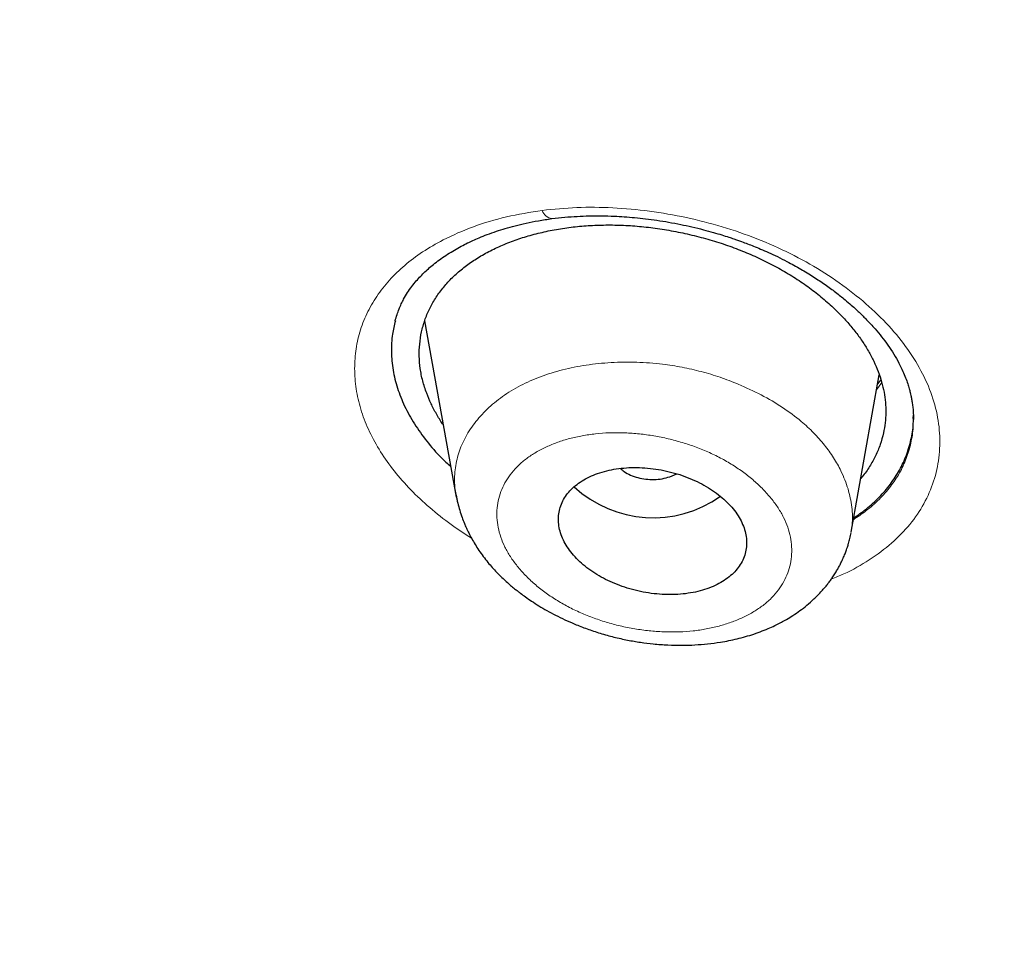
# Model space of a CAD drawing. Header units: millimetres. Extents: x 8 to 1023, y 12 to 832.
# Tile 430 of 656: x 594 to 603, y 756 to 765. Entities that reach past the tile are written whole.
import ezdxf

# ---------------------------------------------------------------- set-up
doc = ezdxf.new("R2010")
doc.units = ezdxf.units.MM

msp = doc.modelspace()

# ---------------------------------------------------------------- linework, layer by layer
at = {"color": 7, "linetype": 'Continuous', "lineweight": 30}
for p, q in [((597.6735, 762.1301), (597.9741, 760.4458)), ((601.7517, 760.1092), (602.0205, 761.6163)), ((602.0367, 761.5672), (602.0047, 761.5278)), ((602.3453, 761.1972), (602.3454, 761.2129)), ((600.0189, 760.6401), (600.0855, 760.6682)), ((597.9814, 760.4472), (597.9791, 760.4586))]:
    msp.add_line(p, q, dxfattribs=at)
at = {"color": 8, "linetype": 'Continuous', "lineweight": 0}
msp.add_line((602.0448, 761.5409), (601.9945, 761.4704), dxfattribs=at)
msp.add_arc((598.9075, 763.2225), 0.1152, 197.93217, 261.78977, dxfattribs=at)
at = {"color": 7, "linetype": 'Continuous', "lineweight": 30}
msp.add_arc((599.8583, 761.3619), 1.1135, 227.26563, 305.33318, dxfattribs=at)
for points, knots in [([(599.6821, 745.2961), (599.0446, 745.7096), (597.7695, 746.5367), (595.9542, 747.8518), (594.2149, 749.2184), (592.5608, 750.6392), (590.9929, 752.1097), (589.5142, 753.6274), (588.1274, 755.1896), (586.8349, 756.7932), (585.6396, 758.4355), (584.5439, 760.1136), (583.5509, 761.8245), (582.6624, 763.5651), (581.8795, 765.3316), (581.2029, 767.1208), (580.6338, 768.9292), (580.1729, 770.7536), (579.8213, 772.5906), (579.5798, 774.4368), (579.4493, 776.2889), (579.431, 778.1434), (579.5251, 779.9968), (579.7305, 781.8454), (580.0465, 783.6858), (580.4719, 785.5148), (581.006, 787.3289), (581.6477, 789.1248), (582.3961, 790.8992), (583.2503, 792.6485), (584.2095, 794.3694), (585.2721, 796.0585), (586.4353, 797.7127), (587.6964, 799.3293), (589.0529, 800.9052), (590.5021, 802.4378), (592.0412, 803.924), (593.6677, 805.3611), (595.3789, 806.7463), (597.1721, 808.0765), (599.0443, 809.3489), (600.9914, 810.5616), (603.0093, 811.7126), (605.0941, 812.8), (607.2418, 813.822), (609.4485, 814.7765), (611.7101, 815.6617), (614.0228, 816.4757), (616.3824, 817.2164), (618.7846, 817.8821), (621.2245, 818.472), (623.6973, 818.9854), (626.1985, 819.4217), (628.7233, 819.78), (631.2672, 820.0603), (633.8256, 820.26), (636.3938, 820.3856), (638.1092, 820.4012), (638.967, 820.409)], [0, 0, 0, 0, 0.017858, 0.035716, 0.053573, 0.07143, 0.089286, 0.107143, 0.124999, 0.142856, 0.160713, 0.178571, 0.196429, 0.214287, 0.232143, 0.25, 0.267856, 0.285712, 0.303568, 0.321425, 0.339282, 0.35714, 0.374998, 0.392856, 0.410713, 0.42857, 0.446428, 0.464285, 0.482142, 0.499999, 0.517857, 0.535714, 0.553571, 0.571428, 0.589285, 0.607142, 0.624999, 0.642856, 0.660713, 0.67857, 0.696427, 0.714284, 0.732141, 0.749999, 0.767857, 0.785715, 0.803573, 0.821432, 0.83929, 0.857149, 0.875005, 0.892861, 0.910716, 0.928572, 0.946428, 0.964284, 0.982141, 1, 1, 1, 1]), ([(638.967, 818.009), (638.3628, 818.005), (637.1547, 817.997), (635.3444, 817.9324), (633.5372, 817.8292), (631.733, 817.6837), (629.9321, 817.4971), (628.1379, 817.2696), (626.4058, 817.0102), (624.7401, 816.7233), (623.1417, 816.4128), (621.5609, 816.0704), (619.9978, 815.6959), (618.4524, 815.2896), (616.8706, 814.8359), (615.2571, 814.3322), (613.6167, 813.7756), (612.0058, 813.1834), (610.4243, 812.556), (608.8722, 811.8935), (607.347, 811.1949), (605.8917, 810.4814), (604.506, 809.7569), (603.1916, 809.027), (601.9088, 808.2708), (600.6574, 807.4885), (599.4374, 806.6803), (598.2148, 805.8226), (596.9949, 804.9139), (595.7837, 803.9523), (594.6156, 802.964), (593.4906, 801.949), (592.4085, 800.9075), (591.3676, 799.8379), (590.3979, 798.7733), (589.4984, 797.7185), (588.6689, 796.6799), (587.8834, 795.6272), (587.142, 794.5603), (586.4445, 793.4792), (585.772, 792.3524), (585.1295, 791.1795), (584.5226, 789.9602), (583.9691, 788.7276), (583.4691, 787.4814), (583.0225, 786.2218), (582.6288, 784.9476), (582.2983, 783.6978), (582.0275, 782.4769), (581.8126, 781.29), (581.6459, 780.1015), (581.5271, 778.9115), (581.4564, 777.7195), (581.4331, 776.4921), (581.462, 775.2301), (581.5487, 773.9347), (581.6922, 772.6407), (581.8927, 771.348), (582.1501, 770.0563), (582.4641, 768.7676), (582.8228, 767.5219), (583.2202, 766.3223), (583.6505, 765.1703), (584.1257, 764.0301), (584.6458, 762.9016), (585.2109, 761.7847), (585.8395, 760.646), (586.5358, 759.4877), (587.3046, 758.3122), (588.1254, 757.1535), (588.9985, 756.0114), (589.924, 754.8861), (590.8988, 753.7813), (591.8905, 752.7307), (592.8916, 751.7352), (593.8983, 750.7921), (594.9411, 749.8712), (596.0199, 748.9727), (597.1349, 748.0965), (598.3202, 747.2174), (599.5787, 746.3387), (600.9133, 745.464), (602.288, 744.6186), (603.7029, 743.8026), (605.158, 743.0163), (606.6477, 742.2629), (608.1236, 741.5648), (609.5779, 740.9208), (611.0096, 740.3269), (612.4627, 739.7635), (613.9374, 739.2309), (615.4336, 738.7289), (616.9988, 738.2432), (618.6325, 737.7777), (620.334, 737.3365), (622.053, 736.9342), (623.7893, 736.5709), (625.5429, 736.2467), (627.3103, 735.9623), (629.0381, 735.725), (630.7219, 735.5312), (632.3607, 735.3774), (634.0049, 735.2575), (635.6543, 735.1725), (637.3089, 735.1191), (638.4138, 735.1126), (638.9669, 735.1093)], [0, 0, 0, 0, 0.01003, 0.020054, 0.030083, 0.040124, 0.050187, 0.060282, 0.070362, 0.079553, 0.088711, 0.097842, 0.106955, 0.116055, 0.12515, 0.135215, 0.145244, 0.155247, 0.165233, 0.175211, 0.185191, 0.195231, 0.204429, 0.213609, 0.222777, 0.23194, 0.241107, 0.250284, 0.260264, 0.270231, 0.280194, 0.290164, 0.300149, 0.31016, 0.320251, 0.329484, 0.338685, 0.347862, 0.357022, 0.366175, 0.375328, 0.385279, 0.395221, 0.405163, 0.415118, 0.425096, 0.435106, 0.445185, 0.454404, 0.463594, 0.472765, 0.481925, 0.491084, 0.500249, 0.510205, 0.520158, 0.530119, 0.540101, 0.550114, 0.56017, 0.570237, 0.579425, 0.588586, 0.597726, 0.606856, 0.615983, 0.625115, 0.635087, 0.645061, 0.655045, 0.665052, 0.67509, 0.685171, 0.695207, 0.70436, 0.713496, 0.722621, 0.731743, 0.74087, 0.750008, 0.759978, 0.769956, 0.779952, 0.789974, 0.800033, 0.810138, 0.820182, 0.829338, 0.838477, 0.847605, 0.856731, 0.86586, 0.875, 0.885017, 0.895019, 0.905016, 0.915017, 0.92503, 0.935066, 0.945076, 0.954226, 0.963368, 0.97251, 0.981657, 0.990818, 1, 1, 1, 1]), ([(696.002, 776.4662), (695.9947, 775.965), (695.98, 774.9631), (695.861, 773.4625), (695.6708, 771.9655), (695.4025, 770.472), (695.0581, 768.9822), (694.6463, 767.5288), (694.1731, 766.1154), (693.6441, 764.7452), (693.0498, 763.3902), (692.3902, 762.0503), (691.6534, 760.7038), (690.8365, 759.3537), (689.9364, 758.0034), (688.9673, 756.6765), (687.929, 755.3728), (686.8217, 754.0933), (685.6712, 752.8652), (684.4846, 751.6905), (683.2684, 750.5701), (681.9992, 749.481), (680.6769, 748.4233), (679.2806, 747.3817), (677.8086, 746.3592), (676.2591, 745.3595), (674.6548, 744.3986), (672.9958, 743.4768), (671.2864, 742.597), (669.5682, 741.7786), (667.8504, 741.0217), (666.1375, 740.3241), (664.394, 739.6702), (662.6198, 739.0602), (660.7838, 738.4845), (658.8853, 737.9465), (656.9241, 737.4497), (654.9336, 737.004), (652.9137, 736.6095), (650.8678, 736.2673), (648.8439, 735.9841), (646.8512, 735.7574), (644.8954, 735.5844), (642.9365, 735.4606), (640.9747, 735.3858), (638.9675, 735.3597), (636.9174, 735.3857), (634.8275, 735.4677), (632.743, 735.6052), (630.6644, 735.7981), (628.5941, 736.0462), (626.5779, 736.3425), (624.6214, 736.6824), (622.7274, 737.0617), (620.857, 737.4869), (619.0102, 737.9577), (617.1441, 738.4863), (615.2636, 739.0754), (613.3744, 739.728), (611.5217, 740.4297), (609.7057, 741.1802), (607.9259, 741.9795), (606.2194, 742.8094), (604.5887, 743.6645), (603.0365, 744.5392), (601.5312, 745.4497), (600.0726, 746.3957), (598.6295, 747.3989), (597.2073, 748.4603), (595.8124, 749.5811), (594.4768, 750.7371), (593.2005, 751.9281), (591.9821, 753.1553), (590.8457, 754.3924), (589.7912, 755.6339), (588.8189, 756.8731), (587.909, 758.1332), (587.0612, 759.4142), (586.2599, 760.7421), (585.5103, 762.1155), (584.8181, 763.5329), (584.1993, 764.9653), (583.6538, 766.4127), (583.1805, 767.8781), (582.7877, 769.3322), (582.4726, 770.7709), (582.2317, 772.1876), (582.061, 773.6092), (581.9542, 775.0357), (581.941, 775.9887), (581.9344, 776.4658)], [0, 0, 0, 0, 0.011647, 0.023279, 0.034914, 0.046569, 0.058262, 0.069997, 0.081033, 0.092045, 0.103046, 0.114051, 0.125075, 0.136674, 0.148268, 0.159874, 0.171507, 0.183184, 0.194903, 0.205931, 0.216944, 0.227954, 0.238974, 0.250018, 0.2616, 0.2732, 0.284834, 0.296518, 0.308264, 0.319998, 0.330999, 0.341975, 0.352941, 0.363907, 0.374886, 0.386463, 0.398058, 0.409684, 0.421356, 0.433089, 0.444843, 0.455871, 0.466863, 0.477832, 0.488791, 0.499751, 0.51144, 0.523115, 0.53479, 0.54648, 0.558201, 0.569925, 0.580927, 0.591892, 0.602833, 0.61376, 0.624687, 0.6364, 0.648087, 0.659761, 0.671439, 0.683135, 0.694871, 0.705904, 0.716895, 0.727858, 0.738804, 0.749746, 0.761426, 0.773081, 0.784724, 0.796373, 0.808043, 0.819784, 0.830839, 0.841857, 0.852852, 0.863839, 0.87483, 0.886496, 0.898127, 0.909738, 0.921348, 0.932974, 0.944696, 0.955762, 0.96681, 0.977856, 0.988914, 1, 1, 1, 1]), ([(582.4446, 775.8051), (582.445, 775.7911), (582.4458, 775.7597), (582.4473, 775.709), (582.4492, 775.6493), (582.4515, 775.5807), (582.4542, 775.5046), (582.4574, 775.4212), (582.461, 775.3307), (582.4653, 775.232), (582.4703, 775.1261), (582.4812, 774.9074), (582.4997, 774.5974), (582.5289, 774.2013), (582.5599, 773.8431), (582.5931, 773.5063), (582.6277, 773.1898), (582.6654, 772.8762), (582.7114, 772.5254), (582.7679, 772.1322), (582.8372, 771.6951), (582.9039, 771.3114), (582.9649, 770.9836), (583.0169, 770.7179), (583.0699, 770.4587), (583.122, 770.2148), (583.1725, 769.9868), (583.2213, 769.7741), (583.2599, 769.6108), (583.2883, 769.4935), (583.3062, 769.4202), (583.3228, 769.3526), (583.3375, 769.2938), (583.3495, 769.2456), (583.3588, 769.2091), (583.3656, 769.1821), (583.3715, 769.1587), (583.3785, 769.1315), (583.3875, 769.0963), (583.3983, 769.0544), (583.4104, 769.0074), (583.4279, 768.9406), (583.4513, 768.8515), (583.4818, 768.7374), (583.5157, 768.6128), (583.5529, 768.4778), (583.5937, 768.3328), (583.6383, 768.1769), (583.6859, 768.0141), (583.735, 767.8493), (583.7844, 767.687), (583.8467, 767.4858), (583.9222, 767.2484), (584.011, 766.9775), (584.0978, 766.7204), (584.1822, 766.4768), (584.2647, 766.2447), (584.3469, 766.0189), (584.4296, 765.7964), (584.513, 765.5773), (584.5968, 765.3616), (584.681, 765.1493), (584.7665, 764.9381), (584.8547, 764.7244), (584.9473, 764.5043), (585.0461, 764.2746), (585.1511, 764.0351), (585.2483, 763.8185), (585.3359, 763.6266), (585.4124, 763.4613), (585.4917, 763.2924), (585.5725, 763.123), (585.654, 762.9542), (585.7342, 762.7906), (585.8121, 762.6339), (585.8858, 762.4873), (585.9552, 762.351), (586.0201, 762.2247), (586.0763, 762.1163), (586.1232, 762.0267), (586.16, 761.957), (586.191, 761.8984), (586.2202, 761.8434), (586.2521, 761.7838), (586.2924, 761.7085), (586.3416, 761.6175), (586.3994, 761.5113), (586.4631, 761.3952), (586.533, 761.2692), (586.6085, 761.1343), (586.6899, 760.9906), (586.777, 760.8384), (586.8707, 760.6768), (587.0082, 760.4423), (587.1881, 760.1419), (587.4089, 759.7828), (587.6286, 759.4347), (587.8207, 759.1376), (587.9845, 758.8892), (588.1195, 758.6873), (588.2524, 758.4914), (588.3815, 758.3034), (588.5056, 758.1251), (588.6243, 757.9565), (588.7374, 757.7976), (588.8448, 757.6484), (588.9462, 757.5088), (589.0422, 757.3779), (589.1366, 757.2502), (589.2335, 757.1202), (589.3366, 756.9832), (589.4522, 756.8309), (589.5813, 756.6626), (589.7249, 756.4777), (589.8777, 756.2834), (590.0397, 756.08), (590.2656, 755.8001), (590.5571, 755.4464), (590.8346, 755.1188), (591.0355, 754.8857), (591.1559, 754.7474), (591.2775, 754.6088), (591.4003, 754.4702), (591.5243, 754.3313), (591.6486, 754.1934), (591.7649, 754.0655), (591.8701, 753.9508), (591.9618, 753.8514), (592.0452, 753.7615), (592.1122, 753.6897), (592.1645, 753.6339), (592.2036, 753.5923), (592.2394, 753.5543), (592.2717, 753.52), (592.2997, 753.4905), (592.3218, 753.4672), (592.3394, 753.4485), (592.3567, 753.4303), (592.3781, 753.4078), (592.4054, 753.3792), (592.4402, 753.3427), (592.4829, 753.298), (592.5343, 753.2445), (592.5923, 753.1843), (592.6549, 753.1195), (592.7198, 753.0527), (592.7854, 752.9854), (592.8517, 752.9177), (592.9772, 752.7901), (593.1648, 752.6012), (593.4183, 752.35), (593.6808, 752.094), (593.9679, 751.8186), (594.277, 751.5274), (594.6055, 751.2241), (594.9341, 750.9263), (595.2628, 750.6342), (595.5912, 750.3478), (595.8811, 750.0995), (596.1289, 749.8905), (596.3313, 749.7217), (596.5238, 749.5629), (596.7062, 749.4139), (596.8673, 749.2836), (597.0081, 749.1707), (597.13, 749.0735), (597.2501, 748.9784), (597.3741, 748.8808), (597.5077, 748.7764), (597.6523, 748.6642), (597.808, 748.5443), (597.9749, 748.4169), (598.1532, 748.2819), (598.3418, 748.1405), (598.5384, 747.9946), (598.7388, 747.8473), (598.94, 747.7009), (599.2201, 747.4992), (599.5785, 747.2453), (600.0151, 746.9428), (600.4478, 746.6494), (600.8786, 746.3633), (601.3096, 746.083), (601.7418, 745.8076), (602.1632, 745.5445), (602.5746, 745.2926), (602.9799, 745.0491), (603.3952, 744.8041), (603.8235, 744.5564), (604.2651, 744.306), (604.6297, 744.1035), (604.9104, 743.9498), (605.0993, 743.8473), (605.2804, 743.7499), (605.4519, 743.6584), (605.6137, 743.5727), (605.7658, 743.4928), (605.9081, 743.4185), (606.0182, 743.3614), (606.0971, 743.3206), (606.1456, 743.2956), (606.1866, 743.2745), (606.2193, 743.2577), (606.2451, 743.2445), (606.2688, 743.2323), (606.2958, 743.2185), (606.3341, 743.199), (606.3852, 743.1729), (606.4499, 743.14), (606.5225, 743.1032), (606.6, 743.064), (606.7168, 743.0052), (606.8764, 742.9254), (607.0831, 742.823), (607.3039, 742.7146), (607.5389, 742.6005), (607.7865, 742.4816), (608.0422, 742.3602), (608.3002, 742.2392), (608.5563, 742.1205), (608.8624, 741.9803), (609.2166, 741.8205), (609.6173, 741.643), (610.0083, 741.473), (610.3901, 741.3099), (610.7661, 741.1522), (611.1402, 740.998), (611.6197, 740.8038), (612.2069, 740.572), (612.9043, 740.3058), (613.6236, 740.0406), (614.365, 739.7769), (615.1288, 739.5155), (615.8982, 739.2623), (616.6731, 739.0173), (617.4941, 738.7683), (618.3622, 738.517), (619.2779, 738.2653), (620.1995, 738.0252), (621.1268, 737.7966), (622.0594, 737.5796), (622.9971, 737.3742), (623.9132, 737.1859), (624.807, 737.0135), (625.6779, 736.8562), (626.5516, 736.7089), (627.4278, 736.5718), (628.3063, 736.4448), (629.1873, 736.3278), (630.0707, 736.2208), (630.9566, 736.1239), (631.8446, 736.037), (632.7345, 735.9603), (633.6259, 735.8939), (634.5018, 735.8388), (635.362, 735.7943), (636.2063, 735.7599), (637.0519, 735.7346), (637.899, 735.7185), (638.7918, 735.7112), (639.7291, 735.7144), (640.7097, 735.7301), (641.6884, 735.7581), (642.6654, 735.7983), (643.6407, 735.8507), (644.6145, 735.9153), (645.5595, 735.99), (646.4756, 736.0736), (647.3628, 736.1648), (648.2477, 736.2662), (649.13, 736.3775), (650.0098, 736.4988), (650.8873, 736.6302), (651.7624, 736.7717), (652.6349, 736.9234), (653.5043, 737.085), (654.3703, 737.2566), (655.2325, 737.4379), (656.0744, 737.6255), (656.8959, 737.8185), (657.6972, 738.0163), (658.4943, 738.2228), (659.2869, 738.4379), (660.1162, 738.6733), (660.9807, 738.9307), (661.8791, 739.2114), (662.7702, 739.5032), (663.6538, 739.806), (664.5299, 740.1199), (665.3982, 740.4447), (666.12, 740.7262), (666.7003, 740.9598), (667.1432, 741.1419), (667.5878, 741.3285), (668.0339, 741.5197), (668.4822, 741.7159), (668.9169, 741.9101), (669.34, 742.1029), (669.753, 742.2947), (670.072, 742.4457), (670.2956, 742.5528), (670.4216, 742.6135), (670.5482, 742.6749), (670.6755, 742.737), (670.8035, 742.7998), (670.931, 742.8627), (671.0548, 742.9242), (671.1782, 742.9858), (671.2972, 743.0456), (671.4102, 743.1026), (671.5088, 743.1526), (671.593, 743.1955), (671.6627, 743.2312), (671.716, 743.2585), (671.7578, 743.2799), (671.7942, 743.2987), (671.8353, 743.3199), (671.8837, 743.3449), (671.9413, 743.3747), (672.0137, 743.4123), (672.102, 743.4583), (672.2072, 743.5134), (672.3217, 743.5737), (672.4415, 743.6371), (672.6026, 743.7228), (672.8051, 743.8314), (673.0792, 743.9801), (673.3871, 744.1494), (673.7294, 744.3404), (674.0753, 744.5366), (674.4201, 744.7353), (674.7593, 744.934), (675.1122, 745.1438), (675.4776, 745.3647), (675.8541, 745.5964), (676.2208, 745.826), (676.5831, 746.0568), (676.9441, 746.2907), (677.3081, 746.5308), (677.6751, 746.7771), (678.0469, 747.0312), (678.3605, 747.2495), (678.6122, 747.4273), (678.7975, 747.5596), (678.9733, 747.6861), (679.139, 747.8064), (679.2948, 747.9204), (679.4407, 748.0281), (679.577, 748.1293), (679.6998, 748.2212), (679.8108, 748.3047), (679.9155, 748.3839), (680.023, 748.4656), (680.1372, 748.553), (680.2583, 748.6462), (680.3863, 748.7453), (680.5292, 748.8567), (680.6876, 748.9813), (680.8623, 749.1198), (681.0451, 749.2662), (681.2323, 749.4177), (681.4202, 749.5712), (681.6879, 749.7922), (682.0304, 750.0797), (682.4098, 750.4057), (682.7452, 750.6999), (683.0414, 750.964), (683.3359, 751.2312), (683.633, 751.5055), (683.9348, 751.7892), (684.1756, 752.0197), (684.355, 752.1937), (684.4723, 752.3082), (684.5901, 752.4242), (684.7085, 752.5415), (684.8254, 752.6583), (684.938, 752.7716), (685.0465, 752.8815), (685.1492, 752.9863), (685.2457, 753.0854), (685.3324, 753.1749), (685.4094, 753.2549), (685.4704, 753.3186), (685.5171, 753.3674), (685.5509, 753.4029), (685.5797, 753.4332), (685.6062, 753.4611), (685.6342, 753.4907), (685.6678, 753.5263), (685.7079, 753.5688), (685.7547, 753.6185), (685.8229, 753.6913), (685.9115, 753.7862), (686.0191, 753.9025), (686.13, 754.0232), (686.2614, 754.1673), (686.4141, 754.3365), (686.5889, 754.5324), (686.7695, 754.7377), (686.954, 754.95), (687.2318, 755.2743), (687.5949, 755.7086), (687.9351, 756.1301), (688.1692, 756.427), (688.3029, 756.5985), (688.4352, 756.77), (688.5645, 756.9397), (688.6915, 757.1081), (688.814, 757.2724), (688.9312, 757.4313), (689.0407, 757.5814), (689.1428, 757.7225), (689.2375, 757.8547), (689.3193, 757.97), (689.3899, 758.0701), (689.4527, 758.1598), (689.5172, 758.2523), (689.5856, 758.3512), (689.6583, 758.4571), (689.7409, 758.5781), (689.8336, 758.7153), (689.9371, 758.8699), (690.046, 759.0347), (690.1604, 759.2096), (690.3181, 759.4539), (690.5145, 759.7645), (690.7668, 760.1741), (691.0327, 760.6197), (691.2387, 760.9777), (691.3698, 761.2107), (691.4296, 761.318), (691.4867, 761.421), (691.5389, 761.5161), (691.5847, 761.6002), (691.6242, 761.6731), (691.6555, 761.7313), (691.6797, 761.7764), (691.6976, 761.8097), (691.7117, 761.8361), (691.7222, 761.8559), (691.7312, 761.8729), (691.7415, 761.8921), (691.7553, 761.9182), (691.7724, 761.9505), (691.7915, 761.9867), (691.8208, 762.0424), (691.8614, 762.1198), (691.9142, 762.2215), (691.9714, 762.3325), (692.0505, 762.4875), (692.151, 762.6874), (692.2721, 762.9329), (692.3964, 763.1901), (692.5235, 763.4592), (692.6374, 763.706), (692.738, 763.9283), (692.8242, 764.1223), (692.9085, 764.3151), (692.9887, 764.5016), (693.0633, 764.6782), (693.134, 764.8481), (693.2007, 765.0109), (693.2633, 765.166), (693.3204, 765.3094), (693.3689, 765.4328), (693.4097, 765.5379), (693.4452, 765.6301), (693.481, 765.7239), (693.5216, 765.8312), (693.5676, 765.9544), (693.6192, 766.0944), (693.674, 766.2453), (693.7318, 766.407), (693.7925, 766.5796), (693.8525, 766.7536), (693.9115, 766.928), (693.9682, 767.099), (694.0244, 767.2713), (694.0786, 767.4411), (694.1306, 767.6073), (694.1806, 767.7698), (694.2411, 767.9707), (694.3105, 768.2072), (694.3868, 768.4763), (694.4425, 768.6798), (694.4799, 768.8195), (694.5004, 768.8967), (694.5186, 768.9661), (694.5344, 769.0268), (694.5479, 769.079), (694.559, 769.1224), (694.568, 769.1575), (694.5762, 769.1901), (694.5852, 769.2254), (694.5963, 769.2695), (694.6096, 769.3228), (694.6253, 769.3861), (694.6433, 769.4595), (694.6635, 769.543), (694.686, 769.6366), (694.7104, 769.7404), (694.7369, 769.8541), (694.7736, 770.0152), (694.8188, 770.2193), (694.8764, 770.4898), (694.9362, 770.7841), (694.9971, 771.1012), (695.0534, 771.4122), (695.1053, 771.7172), (695.1536, 772.019), (695.204, 772.3563), (695.2558, 772.7345), (695.3075, 773.1562), (695.354, 773.5879), (695.3951, 774.0283), (695.429, 774.4722), (695.4507, 774.7964), (695.4589, 774.9718), (695.4602, 774.9983)], [0, 0, 0, 0, 0.000308, 0.00069, 0.001145, 0.001674, 0.002276, 0.00292, 0.003632, 0.004411, 0.005257, 0.006152, 0.009626, 0.012651, 0.015604, 0.018178, 0.020695, 0.02317, 0.025678, 0.029092, 0.032585, 0.036159, 0.038302, 0.040463, 0.042551, 0.044541, 0.046341, 0.048052, 0.049674, 0.050287, 0.050886, 0.051446, 0.051921, 0.05231, 0.052613, 0.052804, 0.052961, 0.053179, 0.053464, 0.053812, 0.054194, 0.054604, 0.05543, 0.056351, 0.057369, 0.058452, 0.059626, 0.060891, 0.062239, 0.063584, 0.064902, 0.066193, 0.068489, 0.070695, 0.07281, 0.074779, 0.076663, 0.078501, 0.080325, 0.082135, 0.0839, 0.08565, 0.087387, 0.08913, 0.090952, 0.092859, 0.09485, 0.096926, 0.098274, 0.099656, 0.101071, 0.102516, 0.103918, 0.105323, 0.106643, 0.107879, 0.109031, 0.110099, 0.111082, 0.111784, 0.112377, 0.112857, 0.113276, 0.11378, 0.114377, 0.115197, 0.116102, 0.117093, 0.118169, 0.119332, 0.120556, 0.121864, 0.123254, 0.124726, 0.127926, 0.131043, 0.134078, 0.13703, 0.138843, 0.140623, 0.142364, 0.14403, 0.145612, 0.147112, 0.148529, 0.149862, 0.151113, 0.15228, 0.153387, 0.154557, 0.155794, 0.157098, 0.15869, 0.160373, 0.162145, 0.164008, 0.165957, 0.169858, 0.173805, 0.175097, 0.176394, 0.177695, 0.179001, 0.180312, 0.181628, 0.182918, 0.183956, 0.184904, 0.185762, 0.186531, 0.186966, 0.187365, 0.18773, 0.18806, 0.188352, 0.188581, 0.188733, 0.18889, 0.189107, 0.189383, 0.189718, 0.190161, 0.190677, 0.191267, 0.191909, 0.192557, 0.193211, 0.193869, 0.194531, 0.196938, 0.199405, 0.201934, 0.204523, 0.207615, 0.210672, 0.213694, 0.216683, 0.219637, 0.222551, 0.224419, 0.226191, 0.227867, 0.229446, 0.23093, 0.232027, 0.233066, 0.234053, 0.235094, 0.236222, 0.237439, 0.238744, 0.240137, 0.241618, 0.243188, 0.244814, 0.246468, 0.248106, 0.249729, 0.253273, 0.256743, 0.260138, 0.263484, 0.26681, 0.270115, 0.2734, 0.276392, 0.279395, 0.28247, 0.285617, 0.288837, 0.292128, 0.293531, 0.294898, 0.296193, 0.297416, 0.298566, 0.299645, 0.300653, 0.301588, 0.301976, 0.302323, 0.302612, 0.302842, 0.303015, 0.303155, 0.303344, 0.303584, 0.303961, 0.304422, 0.304945, 0.305488, 0.306049, 0.307393, 0.30883, 0.310362, 0.311986, 0.313704, 0.315477, 0.317252, 0.318998, 0.320714, 0.323489, 0.326185, 0.328803, 0.331343, 0.333818, 0.336286, 0.338754, 0.343278, 0.347803, 0.352328, 0.357176, 0.362024, 0.366874, 0.371725, 0.376579, 0.382198, 0.387818, 0.393438, 0.399057, 0.404677, 0.410297, 0.415916, 0.421067, 0.426217, 0.431363, 0.436505, 0.441643, 0.44678, 0.451918, 0.457057, 0.462198, 0.467338, 0.472478, 0.477619, 0.482467, 0.487317, 0.49217, 0.49703, 0.501898, 0.507534, 0.513158, 0.518775, 0.524387, 0.529996, 0.535605, 0.541214, 0.546354, 0.551494, 0.556634, 0.561772, 0.566907, 0.572047, 0.577191, 0.582339, 0.587488, 0.592639, 0.59779, 0.602941, 0.607798, 0.612655, 0.617512, 0.622369, 0.627226, 0.632845, 0.638459, 0.64407, 0.64968, 0.65529, 0.660898, 0.666508, 0.669406, 0.67233, 0.675279, 0.678255, 0.681257, 0.684301, 0.68705, 0.689866, 0.69275, 0.693613, 0.694482, 0.695357, 0.696238, 0.697125, 0.698018, 0.698897, 0.699709, 0.7006, 0.701391, 0.702082, 0.702673, 0.703163, 0.703553, 0.703797, 0.704045, 0.704323, 0.704664, 0.705071, 0.705543, 0.706196, 0.706944, 0.707779, 0.708635, 0.709499, 0.711221, 0.712975, 0.715398, 0.717879, 0.720418, 0.722964, 0.725469, 0.727931, 0.730829, 0.733666, 0.736441, 0.73918, 0.741976, 0.744786, 0.747659, 0.750595, 0.753592, 0.755153, 0.756652, 0.758075, 0.759422, 0.760694, 0.76189, 0.763011, 0.764057, 0.764932, 0.765771, 0.766663, 0.767617, 0.768632, 0.769708, 0.770846, 0.77225, 0.773737, 0.775308, 0.776945, 0.778574, 0.780189, 0.783939, 0.787607, 0.790333, 0.793014, 0.795703, 0.798467, 0.801307, 0.804223, 0.805343, 0.806474, 0.807615, 0.808768, 0.809931, 0.811049, 0.812089, 0.813144, 0.814106, 0.814973, 0.815747, 0.816426, 0.816815, 0.81716, 0.817451, 0.81769, 0.817966, 0.818306, 0.818714, 0.819191, 0.819737, 0.820807, 0.821917, 0.823067, 0.824256, 0.826025, 0.827874, 0.829805, 0.831814, 0.833841, 0.838883, 0.843888, 0.845453, 0.847015, 0.848572, 0.850125, 0.851625, 0.853136, 0.854564, 0.85591, 0.857172, 0.858352, 0.85945, 0.860254, 0.861023, 0.86184, 0.862717, 0.863654, 0.86465, 0.865925, 0.867287, 0.868734, 0.870268, 0.871888, 0.875148, 0.878391, 0.882556, 0.886693, 0.887618, 0.888542, 0.889446, 0.89026, 0.890977, 0.891598, 0.892122, 0.892465, 0.892749, 0.892973, 0.893137, 0.893255, 0.893404, 0.893628, 0.893917, 0.894227, 0.894552, 0.895334, 0.896195, 0.897134, 0.898152, 0.900125, 0.902192, 0.904352, 0.906606, 0.908953, 0.91054, 0.912168, 0.913799, 0.915348, 0.916812, 0.91819, 0.919568, 0.920848, 0.92203, 0.923114, 0.923897, 0.924625, 0.925385, 0.926208, 0.927268, 0.928417, 0.929652, 0.930976, 0.932387, 0.933885, 0.93524, 0.936655, 0.938067, 0.939448, 0.940799, 0.942118, 0.943407, 0.945689, 0.947868, 0.949944, 0.950626, 0.951255, 0.951815, 0.952306, 0.952726, 0.953077, 0.953358, 0.953576, 0.953864, 0.954213, 0.954643, 0.955153, 0.955745, 0.956418, 0.957172, 0.958007, 0.958924, 0.959918, 0.961895, 0.963844, 0.966437, 0.968978, 0.971468, 0.973907, 0.976298, 0.978703, 0.981989, 0.985351, 0.988789, 0.992305, 0.995867, 0.999377, 1, 1, 1, 1]), ([(597.3924, 762.1318), (597.3978, 762.1516), (597.408, 762.1883), (597.4274, 762.2414), (597.4495, 762.2921), (597.4766, 762.3456), (597.5092, 762.4009), (597.5494, 762.4589), (597.5917, 762.5114), (597.6336, 762.5576), (597.6763, 762.6), (597.7216, 762.641), (597.7723, 762.6829), (597.8298, 762.7259), (597.892, 762.7681), (597.9566, 762.8078), (598.0206, 762.8435), (598.0795, 762.8737), (598.1373, 762.901), (598.1989, 762.9281), (598.2742, 762.9583), (598.3571, 762.9879), (598.4464, 763.0162), (598.5407, 763.0424), (598.6463, 763.0673), (598.7636, 763.0905), (598.8476, 763.1024), (598.8911, 763.1086)], [0, 0, 0, 0, 0.046661, 0.08672, 0.120411, 0.151766, 0.199738, 0.246712, 0.288734, 0.327386, 0.361612, 0.396112, 0.433259, 0.472583, 0.513872, 0.553615, 0.590321, 0.624561, 0.650528, 0.682458, 0.720367, 0.76427, 0.803717, 0.847011, 0.894154, 0.945149, 1, 1, 1, 1]), ([(598.8911, 763.1086), (598.932, 763.1134), (599.0116, 763.1227), (599.1311, 763.1309), (599.2476, 763.1353), (599.3659, 763.1358), (599.4775, 763.1328), (599.5838, 763.1268), (599.6831, 763.1188), (599.7871, 763.1078), (599.8955, 763.0934), (600.0079, 763.0753), (600.1198, 763.0542), (600.231, 763.03), (600.3354, 763.0043), (600.4308, 762.9783), (600.5111, 762.9544), (600.5762, 762.9337), (600.6257, 762.9171), (600.6668, 762.9028), (600.7106, 762.8872), (600.7622, 762.8679), (600.8227, 762.8443), (600.8893, 762.8168), (600.9653, 762.7834), (601.0496, 762.7439), (601.1533, 762.6917), (601.2693, 762.6279), (601.3908, 762.5539), (601.5017, 762.4798), (601.6025, 762.4062), (601.6852, 762.3404), (601.7503, 762.2849), (601.7977, 762.2423), (601.8352, 762.2069), (601.8682, 762.1747), (601.9021, 762.1404), (601.9405, 762.0998), (601.9893, 762.0454), (602.0455, 761.9775), (602.1056, 761.897), (602.1611, 761.8132), (602.2088, 761.7295), (602.2454, 761.6537), (602.2727, 761.5877), (602.2921, 761.5329), (602.3044, 761.4926), (602.3123, 761.4637), (602.3178, 761.4423), (602.3241, 761.4151), (602.3309, 761.3817), (602.3375, 761.342), (602.3432, 761.2963), (602.3474, 761.2446), (602.3478, 761.2085), (602.348, 761.1895)], [0, 0, 0, 0, 0.026765, 0.052181, 0.076252, 0.100106, 0.125634, 0.144912, 0.16506, 0.186078, 0.207967, 0.230728, 0.25413, 0.275907, 0.298533, 0.318164, 0.334797, 0.348526, 0.359012, 0.366047, 0.374631, 0.38696, 0.399277, 0.413889, 0.430783, 0.449951, 0.471122, 0.502759, 0.533031, 0.561946, 0.589509, 0.615723, 0.633447, 0.648447, 0.660239, 0.669962, 0.681528, 0.695262, 0.711155, 0.736161, 0.762607, 0.790419, 0.818245, 0.844414, 0.864919, 0.883991, 0.899935, 0.905178, 0.912052, 0.921154, 0.932482, 0.946034, 0.961808, 0.979798, 1, 1, 1, 1]), ([(597.8504, 761.1388), (597.8489, 761.1409), (597.8244, 761.1745), (597.785, 761.2413), (597.7333, 761.3391), (597.6891, 761.4446), (597.6533, 761.557), (597.6295, 761.6755), (597.6197, 761.7933), (597.6239, 761.9101), (597.6419, 762.0252), (597.673, 762.1371), (597.7172, 762.2444), (597.7743, 762.3467), (597.8444, 762.4439), (597.9266, 762.5355), (598.0203, 762.6208), (598.1249, 762.699), (598.2405, 762.7703), (598.3671, 762.8345), (598.5025, 762.891), (598.6456, 762.9394), (598.7955, 762.9791), (598.9517, 763.0104), (599.1131, 763.0327), (599.2787, 763.0457), (599.4476, 763.0496), (599.6192, 763.0443), (599.7922, 763.0297), (599.9665, 763.0059), (600.1419, 762.9729), (600.3162, 762.9315), (600.4869, 762.8817), (600.6523, 762.8241), (600.8122, 762.7586), (600.9668, 762.6851), (601.1149, 762.6045), (601.2555, 762.517), (601.3873, 762.4234), (601.5103, 762.3235), (601.6176, 762.2239), (601.7103, 762.1266), (601.7887, 762.0333), (601.8581, 761.9386), (601.9185, 761.8424), (601.9699, 761.7448), (602.0121, 761.6462), (602.0449, 761.5475), (602.0678, 761.449), (602.081, 761.3508), (602.0845, 761.2529), (602.0781, 761.1554), (602.0612, 761.0533), (602.0318, 760.9479), (601.9876, 760.8404), (601.9294, 760.7378), (601.8811, 760.6654), (601.8484, 760.6296), (601.8436, 760.6242)], [0, 0, 0, 0, 0.001084, 0.01708, 0.033119, 0.049274, 0.068556, 0.087742, 0.106958, 0.126329, 0.14598, 0.165503, 0.184813, 0.204027, 0.223268, 0.242654, 0.261848, 0.280994, 0.300213, 0.31962, 0.339331, 0.35861, 0.377929, 0.397408, 0.416752, 0.435931, 0.455284, 0.474506, 0.493713, 0.513021, 0.532543, 0.552269, 0.571675, 0.590878, 0.609999, 0.629162, 0.648503, 0.667713, 0.686917, 0.706241, 0.725807, 0.742175, 0.758344, 0.774384, 0.79037, 0.806375, 0.822473, 0.838456, 0.854393, 0.87036, 0.886431, 0.902679, 0.919175, 0.938462, 0.957782, 0.97726, 0.996608, 1, 1, 1, 1]), ([(597.3934, 762.1323), (597.383, 762.0899), (597.3593, 761.9928), (597.3527, 761.8345), (597.3677, 761.6616), (597.41, 761.4879), (597.4785, 761.3154), (597.5724, 761.1453), (597.6909, 760.9799), (597.8075, 760.8438), (597.8919, 760.7668), (597.9217, 760.7396)], [0, 0, 0, 0, 0.09412, 0.215469, 0.337219, 0.457082, 0.576411, 0.696574, 0.816108, 0.935231, 1, 1, 1, 1]), ([(601.7761, 760.2459), (601.8166, 760.2738), (601.9064, 760.3356), (602.024, 760.4446), (602.1312, 760.5693), (602.2173, 760.7037), (602.2833, 760.8458), (602.327, 760.9945), (602.3487, 761.1236), (602.3473, 761.2041), (602.3469, 761.2322)], [0, 0, 0, 0, 0.111961, 0.247942, 0.383107, 0.518718, 0.655715, 0.791476, 0.927204, 1, 1, 1, 1]), ([(599.4481, 759.6381), (599.4785, 759.6249), (599.5394, 759.5986), (599.6368, 759.567), (599.7377, 759.5418), (599.8411, 759.5241), (599.9444, 759.5141), (600.0463, 759.5124), (600.1456, 759.5185), (600.2406, 759.5323), (600.3302, 759.5538), (600.4134, 759.5824), (600.4892, 759.6176), (600.5565, 759.6592), (600.6148, 759.7061), (600.6636, 759.758), (600.7021, 759.8143), (600.7303, 759.874), (600.7479, 759.9367), (600.7544, 760.0017), (600.7501, 760.068), (600.735, 760.1352), (600.7088, 760.2023), (600.6722, 760.2686), (600.6254, 760.3334), (600.5685, 760.3959), (600.5025, 760.4551), (600.4279, 760.5105), (600.3454, 760.5609), (600.2563, 760.606), (600.1617, 760.645), (600.0627, 760.677), (599.9608, 760.7018), (599.8575, 760.7191), (599.7542, 760.7283), (599.6523, 760.7296), (599.5533, 760.7231), (599.4587, 760.7086), (599.3694, 760.6866), (599.2866, 760.6576), (599.2115, 760.6219), (599.1447, 760.5801), (599.0869, 760.5328), (599.039, 760.4805), (599.0011, 760.4241), (598.9735, 760.3641), (598.9569, 760.3012), (598.951, 760.2362), (598.9559, 760.1697), (598.972, 760.1026), (598.9987, 760.0356), (599.0358, 759.9693), (599.0834, 759.9048), (599.1405, 759.8429), (599.2063, 759.7843), (599.2802, 759.7303), (599.3606, 759.6806), (599.419, 759.6522), (599.4481, 759.6381)], [0, 0, 0, 0, 0.017763, 0.035526, 0.053897, 0.072329, 0.090701, 0.109054, 0.127465, 0.145818, 0.163945, 0.182128, 0.200255, 0.218056, 0.23591, 0.25371, 0.271222, 0.288787, 0.306298, 0.323678, 0.341112, 0.358491, 0.375953, 0.393471, 0.410932, 0.428662, 0.446451, 0.464181, 0.482252, 0.500383, 0.518456, 0.536784, 0.555174, 0.573504, 0.591888, 0.610331, 0.628715, 0.646931, 0.665203, 0.683418, 0.701323, 0.719283, 0.737188, 0.754777, 0.77242, 0.790009, 0.807407, 0.824859, 0.842256, 0.859668, 0.877136, 0.894547, 0.912108, 0.929726, 0.947287, 0.964839, 0.982447, 1, 1, 1, 1]), ([(599.545, 760.7204), (599.5564, 760.7105), (599.5845, 760.686), (599.6415, 760.6558), (599.7119, 760.6304), (599.7884, 760.6161), (599.867, 760.6129), (599.9455, 760.6197), (599.9944, 760.6333), (600.0189, 760.6401)], [0, 0, 0, 0, 0.101945, 0.251649, 0.401296, 0.550944, 0.700648, 0.850353, 1, 1, 1, 1]), ([(597.9753, 760.4596), (597.9775, 760.4482), (597.9821, 760.4237), (597.9932, 760.3758), (598.009, 760.3173), (598.0293, 760.2553), (598.0512, 760.1986), (598.0724, 760.1497), (598.0957, 760.1009), (598.124, 760.0474), (598.1565, 759.992), (598.1929, 759.9355), (598.2337, 759.8783), (598.2764, 759.8237), (598.3191, 759.7737), (598.3636, 759.7254), (598.4093, 759.6796), (598.4542, 759.6378), (598.4942, 759.6027), (598.5311, 759.572), (598.5626, 759.547), (598.597, 759.5207), (598.6404, 759.489), (598.699, 759.4488), (598.7678, 759.405), (598.8444, 759.3601), (598.9269, 759.3158), (599.0154, 759.2726), (599.1155, 759.2285), (599.2281, 759.1847), (599.3533, 759.1429), (599.4824, 759.1069), (599.6114, 759.0781), (599.737, 759.0565), (599.8662, 759.0406), (599.9979, 759.031), (600.131, 759.0282), (600.2577, 759.032), (600.3815, 759.042), (600.4891, 759.0563), (600.5828, 759.0732), (600.6625, 759.0906), (600.7428, 759.1116), (600.8233, 759.1364), (600.9013, 759.1644), (600.9723, 759.1938), (601.0327, 759.222), (601.0852, 759.249), (601.1386, 759.2788), (601.1983, 759.3155), (601.2631, 759.3601), (601.3305, 759.4124), (601.4013, 759.4747), (601.4574, 759.532), (601.4988, 759.5796), (601.5242, 759.6108), (601.5481, 759.6421), (601.572, 759.6755), (601.5958, 759.7116), (601.6177, 759.7474), (601.6373, 759.7824), (601.6564, 759.8192), (601.6756, 759.86), (601.6906, 759.8957), (601.7009, 759.9228), (601.7086, 759.9439), (601.7177, 759.9708), (601.7286, 760.0069), (601.7407, 760.0527), (601.7473, 760.0868), (601.751, 760.1054)], [0, 0, 0, 0, 0.0066496, 0.0142043, 0.0300351, 0.0472359, 0.0611307, 0.0719749, 0.0833807, 0.0961773, 0.1098502, 0.1242981, 0.1394341, 0.154526, 0.1677314, 0.1803352, 0.1947536, 0.2061784, 0.2175383, 0.2274898, 0.2354984, 0.2417956, 0.2532868, 0.2674447, 0.2838342, 0.301102, 0.3191477, 0.3379723, 0.3575766, 0.3814338, 0.4063563, 0.4318672, 0.4565844, 0.4804286, 0.5034263, 0.5299379, 0.5552921, 0.5795049, 0.6030227, 0.6275126, 0.6434057, 0.6597563, 0.6765707, 0.6938561, 0.7116189, 0.728292, 0.7425008, 0.7542272, 0.7663008, 0.7816803, 0.7991159, 0.8171607, 0.8371756, 0.860828, 0.8701539, 0.8789456, 0.8874317, 0.8962697, 0.9061936, 0.9160639, 0.9241514, 0.9328597, 0.9435293, 0.9539937, 0.9584431, 0.9627219, 0.9688329, 0.9770885, 0.9874798, 1, 1, 1, 1])]:
    msp.add_open_spline(points, degree=3, knots=knots, dxfattribs=at)
at = {"color": 8, "linetype": 'Continuous', "lineweight": 0}
for points, knots in [([(582.6587, 776.3319), (582.666, 775.8342), (582.6807, 774.8393), (582.7998, 773.3489), (582.9901, 771.8618), (583.2586, 770.3778), (583.6025, 768.9005), (584.0119, 767.4639), (584.4801, 766.0718), (585.0022, 764.724), (585.588, 763.3913), (586.2377, 762.0735), (586.9636, 760.7482), (587.7693, 759.4177), (588.659, 758.0852), (589.6184, 756.7741), (590.6475, 755.4846), (591.7447, 754.2192), (592.8828, 753.0064), (594.0535, 751.8487), (595.2512, 750.7461), (596.4996, 749.6754), (597.7989, 748.6364), (599.1751, 747.61), (600.6302, 746.5995), (602.1659, 745.6088), (603.7541, 744.6577), (605.3949, 743.7466), (607.0823, 742.8789), (608.7756, 742.0734), (610.4663, 741.3295), (612.153, 740.6435), (613.8715, 739.9999), (615.6219, 739.3988), (617.4379, 738.8297), (619.3186, 738.2968), (621.2633, 737.8045), (623.2347, 737.3634), (625.2328, 736.9737), (627.2531, 736.6365), (629.2486, 736.3583), (631.212, 736.1361), (633.1403, 735.9667), (635.0738, 735.8456), (637.0122, 735.7728), (638.9932, 735.7478), (641.0136, 735.7741), (643.0697, 735.8554), (645.1203, 735.991), (647.1653, 736.1809), (649.2058, 736.4254), (651.1983, 736.7181), (653.1372, 737.055), (655.0159, 737.4315), (656.871, 737.8537), (658.7025, 738.3214), (660.546, 738.8447), (662.3971, 739.4256), (664.2507, 740.0667), (666.0688, 740.7556), (667.8513, 741.4922), (669.6018, 742.278), (671.2852, 743.0961), (672.8985, 743.9417), (674.4358, 744.8077), (675.9267, 745.7092), (677.3711, 746.6461), (678.7974, 747.6378), (680.2005, 748.6854), (681.5749, 749.7903), (682.8917, 750.9306), (684.151, 752.1063), (685.3538, 753.3181), (686.4755, 754.5392), (687.5161, 755.7638), (688.4753, 756.9854), (689.3728, 758.227), (690.209, 759.4887), (691.0009, 760.7987), (691.7432, 762.1569), (692.4294, 763.5626), (693.043, 764.9853), (693.5842, 766.4252), (694.0525, 767.8813), (694.4399, 769.3214), (694.7496, 770.7402), (694.986, 772.1337), (695.1535, 773.5304), (695.2584, 774.9302), (695.2713, 775.8648), (695.2778, 776.3324)], [0, 0, 0, 0, 0.0117137, 0.0234149, 0.0351216, 0.0468522, 0.0586247, 0.070364, 0.0813631, 0.0923367, 0.1032992, 0.1142649, 0.1252481, 0.1368316, 0.148424, 0.1600419, 0.1717018, 0.1834199, 0.1951477, 0.206154, 0.2171342, 0.2281014, 0.2390684, 0.2500482, 0.2616874, 0.2733323, 0.2849979, 0.2966994, 0.3084517, 0.3201468, 0.3311024, 0.3420458, 0.3529893, 0.3639449, 0.3749251, 0.3865672, 0.398212, 0.409874, 0.4215681, 0.4333088, 0.4450345, 0.4560332, 0.4670091, 0.4779743, 0.4889413, 0.4999221, 0.5115701, 0.5232038, 0.5348379, 0.5464871, 0.5581659, 0.5699121, 0.5809668, 0.5919838, 0.6029753, 0.6139537, 0.6249313, 0.6365724, 0.6481884, 0.6597941, 0.6714039, 0.6830322, 0.6947667, 0.7058318, 0.7168559, 0.7278515, 0.7388313, 0.7498078, 0.7614587, 0.7730925, 0.7847248, 0.7963708, 0.8080459, 0.8197857, 0.8308292, 0.8418316, 0.8528066, 0.8637681, 0.8747299, 0.8864319, 0.8981149, 0.9097963, 0.9214933, 0.9332235, 0.9449736, 0.9560095, 0.967015, 0.9780052, 0.9889952, 1, 1, 1, 1]), ([(598.798, 763.1871), (598.9076, 763.1983), (599.1269, 763.2206), (599.4726, 763.2162), (599.8237, 763.1841), (600.1752, 763.1236), (600.5204, 763.035), (600.8544, 762.9194), (601.1731, 762.7786), (601.4709, 762.6126), (601.7424, 762.4247), (601.9843, 762.2199), (602.1907, 762.0014), (602.358, 761.7725), (602.485, 761.5365), (602.5677, 761.2963), (602.6045, 761.0567), (602.5981, 760.8216), (602.5476, 760.5951), (602.4541, 760.3811), (602.3197, 760.1823), (602.1444, 760.0017), (601.9301, 759.8441), (601.7349, 759.7298), (601.6029, 759.6788), (601.563, 759.6633)], [0, 0, 0, 0, 0.044397, 0.088746, 0.133734, 0.178583, 0.222909, 0.267402, 0.311961, 0.356358, 0.401352, 0.446315, 0.490625, 0.535012, 0.579539, 0.623831, 0.668659, 0.71336, 0.757721, 0.802442, 0.84679, 0.891117, 0.936147, 0.980712, 1, 1, 1, 1]), ([(598.1208, 760.0543), (598.0558, 760.0965), (597.9145, 760.188), (597.7205, 760.3429), (597.5376, 760.5138), (597.38, 760.6929), (597.248, 760.8787), (597.1424, 761.0693), (597.0655, 761.2625), (597.0179, 761.4571), (597, 761.651), (597.0101, 761.8412), (597.0489, 762.0248), (597.1164, 762.2006), (597.2115, 762.3669), (597.3327, 762.5223), (597.4797, 762.6644), (597.6521, 762.793), (597.869, 762.9194), (598.1343, 763.0354), (598.4517, 763.1323), (598.6823, 763.1688), (598.798, 763.1871)], [0, 0, 0, 0, 0.041448, 0.090025, 0.137807, 0.185316, 0.233081, 0.280908, 0.328432, 0.3762, 0.42475, 0.473052, 0.520789, 0.568463, 0.616577, 0.664257, 0.711769, 0.759626, 0.80833, 0.872563, 0.936076, 1, 1, 1, 1]), ([(597.9791, 760.4586), (597.9746, 760.4784), (597.9572, 760.5547), (597.9595, 760.6864), (597.9879, 760.85), (598.0517, 761.0062), (598.1452, 761.1532), (598.267, 761.2887), (598.4145, 761.4101), (598.5856, 761.5149), (598.7787, 761.6004), (598.9905, 761.6659), (599.2173, 761.7112), (599.4553, 761.7358), (599.7007, 761.739), (599.9288, 761.7217), (600.1357, 761.6895), (600.3196, 761.6474), (600.4999, 761.5939), (600.6148, 761.5489), (600.6723, 761.5264)], [0, 0, 0, 0, 0.021285, 0.082159, 0.142674, 0.20344, 0.26454, 0.325805, 0.387024, 0.448015, 0.508727, 0.56957, 0.630642, 0.691891, 0.753249, 0.81469, 0.860873, 0.907157, 0.953542, 1, 1, 1, 1]), ([(600.6723, 761.5264), (600.7467, 761.4933), (600.8953, 761.427), (601.0972, 761.3061), (601.2636, 761.1829), (601.3961, 761.0611), (601.4993, 760.9446), (601.5865, 760.8225), (601.665, 760.6821), (601.7274, 760.524), (601.7624, 760.3506), (601.7683, 760.2115), (601.7536, 760.1329), (601.7492, 760.1097)], [0, 0, 0, 0, 0.106345, 0.212462, 0.318118, 0.397048, 0.476237, 0.555906, 0.635932, 0.74283, 0.84953, 0.955589, 1, 1, 1, 1]), ([(601.7733, 760.2301), (601.8139, 760.2572), (601.9038, 760.317), (602.0221, 760.4229), (602.1303, 760.5442), (602.2172, 760.6753), (602.2825, 760.8147), (602.3255, 760.9612), (602.3471, 761.0892), (602.3458, 761.1693), (602.3453, 761.1972)], [0, 0, 0, 0, 0.112364, 0.24838, 0.384067, 0.519505, 0.655076, 0.790972, 0.927052, 1, 1, 1, 1]), ([(600.3818, 760.8781), (600.3397, 760.8956), (600.2549, 760.9309), (600.1219, 760.9736), (599.9862, 761.0088), (599.8484, 761.0353), (599.7101, 761.0534), (599.5729, 761.0624), (599.4385, 761.0621), (599.3074, 761.0525), (599.1807, 761.034), (599.0594, 761.0069), (598.9446, 760.9712), (598.8368, 760.9271), (598.7375, 760.8756), (598.6485, 760.8168), (598.5708, 760.7514), (598.5047, 760.6796), (598.4506, 760.6023), (598.4092, 760.5201), (598.3807, 760.4332), (598.3652, 760.3429), (598.3628, 760.2503), (598.3743, 760.1563), (598.3994, 760.0621), (598.4387, 759.9683), (598.4917, 759.8759), (598.5573, 759.7856), (598.6345, 759.6984), (598.7229, 759.6149), (598.821, 759.5363), (598.9282, 759.4634), (599.0431, 759.3975), (599.1651, 759.3388), (599.2928, 759.2876), (599.4251, 759.2443), (599.5612, 759.2092), (599.6992, 759.1826), (599.8377, 759.1646), (599.9749, 759.1558), (600.1098, 759.1558), (600.2412, 759.1654), (600.368, 759.1841), (600.4894, 759.2116), (600.6045, 759.2473), (600.7122, 759.2913), (600.8115, 759.3429), (600.9007, 759.4018), (600.9783, 759.4672), (601.0441, 759.5391), (601.098, 759.6166), (601.1395, 759.6991), (601.1679, 759.7859), (601.1832, 759.8765), (601.1854, 759.9694), (601.1737, 760.0633), (601.1479, 760.1573), (601.1085, 760.2506), (601.0556, 760.3429), (600.9896, 760.433), (600.912, 760.5204), (600.824, 760.6034), (600.7263, 760.6817), (600.6191, 760.7543), (600.5047, 760.821), (600.4225, 760.8592), (600.3818, 760.8781)], [0, 0, 0, 0, 0.015538, 0.031291, 0.046897, 0.062525, 0.07836, 0.093953, 0.109452, 0.125009, 0.140642, 0.15618, 0.171764, 0.187536, 0.203348, 0.218931, 0.234434, 0.250009, 0.265559, 0.281061, 0.296665, 0.312521, 0.328165, 0.343742, 0.359457, 0.374961, 0.390494, 0.406237, 0.421844, 0.437456, 0.453297, 0.46889, 0.484395, 0.499974, 0.515588, 0.531141, 0.546784, 0.562662, 0.578273, 0.593907, 0.609592, 0.625119, 0.640668, 0.656398, 0.672026, 0.687625, 0.703543, 0.719168, 0.73465, 0.750144, 0.765787, 0.781325, 0.79691, 0.812688, 0.828523, 0.844106, 0.859601, 0.875172, 0.890622, 0.906367, 0.922008, 0.93767, 0.953242, 0.968836, 0.98454, 1, 1, 1, 1])]:
    msp.add_open_spline(points, degree=3, knots=knots, dxfattribs=at)

doc.saveas('drawing.dxf')
